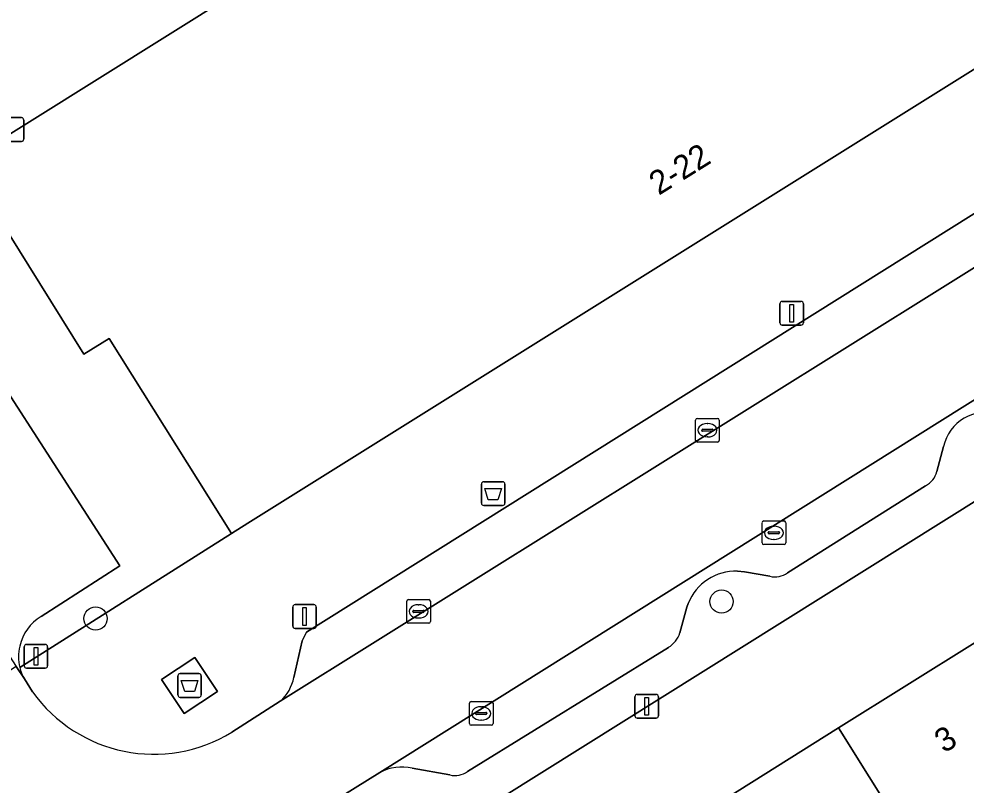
# Model space of a CAD drawing. Extents: x 159352 to 160617, y 385888 to 387323.
# Drawn here: x 159852.67 to 159892.59, y 386161.23 to 386193.52 of the extents above; entities that cross this region are included whole.
import ezdxf

# ---------------------------------------------------------------- set-up
doc = ezdxf.new("R2010")
doc.units = 0
for name, color, linetype in [('IMGEO_Afval_apart_plaats', 7, 'Continuous'), ('IMGEO_Afvalbak', 7, 'Continuous'), ('IMGEO_Boom', 7, 'Continuous'), ('IMGEO_Erf', 7, 'Continuous'), ('IMGEO_Kolk', 7, 'Continuous'), ('IMGEO_Lichtmast', 7, 'Continuous'), ('IMGEO_Pand', 7, 'Continuous'), ('IMGEO_Pand_nummerreeks', 7, 'Continuous'), ('IMGEO_Parkeervlak_open', 7, 'Continuous'), ('IMGEO_Rijbaan_lokaal_open', 7, 'Continuous'), ('IMGEO_Voetpad_gesloten', 7, 'Continuous'), ('IMGEO_Voetpad_open', 7, 'Continuous')]:
    doc.layers.add(name, color=color, linetype=linetype)

msp = doc.modelspace()

# ---------------------------------------------------------------- linework, layer by layer
at = {"layer": 'IMGEO_Afval_apart_plaats'}
for p, q in [((159859.367, 386165.025), (159859.367, 386165.825)), ((159859.367, 386165.825), (159859.367, 386165.025)), ((159859.467, 386165.925), (159860.257, 386165.925)), ((159860.257, 386165.925), (159859.467, 386165.925)), ((159860.357, 386165.825), (159860.357, 386165.025)), ((159860.357, 386165.025), (159860.357, 386165.825)), ((159860.257, 386164.925), (159859.467, 386164.925)), ((159859.467, 386164.925), (159860.257, 386164.925))]:
    msp.add_line(p, q, dxfattribs=at)
msp.add_lwpolyline([(159859.51, 386165.639), (159860.214, 386165.639), (159860.065, 386165.169), (159859.659, 386165.169), (159859.51, 386165.639)], dxfattribs=at)
for centre, start, end in [((159859.467, 386165.825), 90, 180), ((159859.467, 386165.825), 90, 180), ((159860.257, 386165.825), 0, 90), ((159860.257, 386165.825), 360, 90), ((159859.467, 386165.025), 180, 270), ((159859.467, 386165.025), 180, 270), ((159860.257, 386165.025), 270, 0), ((159860.257, 386165.025), 270, 0)]:
    msp.add_arc(centre, 0.1, start, end, dxfattribs=at)
at = {"layer": 'IMGEO_Afvalbak'}
for p, q in [((159872.163, 386173.111), (159872.163, 386173.911)), ((159872.163, 386173.911), (159872.163, 386173.111)), ((159872.263, 386174.011), (159873.053, 386174.011)), ((159873.053, 386174.011), (159872.263, 386174.011)), ((159873.153, 386173.911), (159873.153, 386173.111)), ((159873.153, 386173.111), (159873.153, 386173.911)), ((159873.053, 386173.011), (159872.263, 386173.011)), ((159872.263, 386173.011), (159873.053, 386173.011))]:
    msp.add_line(p, q, dxfattribs=at)
msp.add_lwpolyline([(159872.306, 386173.725), (159873.01, 386173.725), (159872.861, 386173.255), (159872.455, 386173.255), (159872.306, 386173.725)], dxfattribs=at)
for centre, start, end in [((159872.263, 386173.911), 90, 180), ((159872.263, 386173.911), 90, 180), ((159873.053, 386173.911), 0, 90), ((159873.053, 386173.911), 360, 90), ((159872.263, 386173.111), 180, 270), ((159872.263, 386173.111), 180, 270), ((159873.053, 386173.111), 270, 0), ((159873.053, 386173.111), 270, 0)]:
    msp.add_arc(centre, 0.1, start, end, dxfattribs=at)
at = {"layer": 'IMGEO_Boom'}
for centre in [(159882.287, 386168.961), (159855.899, 386168.247)]:
    msp.add_circle(centre, 0.489, dxfattribs=at)
at = {"layer": 'IMGEO_Erf'}
msp.add_lwpolyline([(159898.899, 386175.898), (159898.457, 386176.619), (159857.761, 386151.157), (159857.246, 386148.607), (159869.341, 386129.146), (159872.146, 386130.889), (159870.235, 386133.94), (159875.321, 386137.125), (159878.306, 386138.994), (159877.173, 386140.803), (159882.231, 386143.974), (159885.469, 386138.81), (159886.292, 386139.546), (159883.214, 386144.455), (159886.794, 386146.7), (159888.431, 386144.089), (159890.606, 386145.45), (159893.514, 386147.27), (159891.873, 386149.892), (159894.719, 386151.673)], dxfattribs=at)
msp.add_lwpolyline([(159879.59, 386150.235), (159880.565, 386148.68), (159874.585, 386144.932), (159873.286, 386147.004), (159867.629, 386143.458), (159864.075, 386149.131), (159869.73, 386152.674), (159875.711, 386156.422), (159881.466, 386160.028), (159887.22, 386163.634), (159892.974, 386167.239), (159898.855, 386170.924), (159900.178, 386168.813), (159903.127, 386170.661), (159906.377, 386165.476), (159903.259, 386163.522), (159902.564, 386164.631), (159899.832, 386162.919), (159901.572, 386160.144), (159898.594, 386158.278), (159899.279, 386157.186), (159893.523, 386153.579), (159891.099, 386157.447), (159885.345, 386153.841)], close=True, dxfattribs=at)
at = {"layer": 'IMGEO_Kolk'}
for p, q in [((159881.191, 386175.755), (159881.191, 386176.607)), ((159881.266, 386176.681), (159882.118, 386176.681)), ((159881.679, 386176.461), (159881.704, 386176.461)), ((159882.192, 386176.607), (159882.192, 386175.755)), ((159881.45, 386176.175), (159881.45, 386176.187)), ((159881.888, 386176.138), (159881.49, 386176.138)), ((159881.493, 386176.224), (159881.891, 386176.224)), ((159881.934, 386176.187), (159881.934, 386176.175)), ((159882.118, 386175.681), (159881.266, 386175.681)), ((159881.702, 386175.901), (159881.677, 386175.901)), ((159884.067, 386172.361), (159884.919, 386172.361)), ((159883.992, 386171.435), (159883.992, 386172.287)), ((159884.48, 386172.141), (159884.505, 386172.141)), ((159884.993, 386172.287), (159884.993, 386171.435)), ((159884.251, 386171.855), (159884.251, 386171.867)), ((159884.689, 386171.818), (159884.291, 386171.818)), ((159884.294, 386171.904), (159884.692, 386171.904)), ((159884.503, 386171.581), (159884.478, 386171.581)), ((159884.735, 386171.867), (159884.735, 386171.855)), ((159884.919, 386171.361), (159884.067, 386171.361)), ((159869.015, 386168.123), (159869.015, 386168.975)), ((159869.09, 386169.049), (159869.942, 386169.049)), ((159869.503, 386168.829), (159869.528, 386168.829)), ((159870.016, 386168.975), (159870.016, 386168.123)), ((159869.274, 386168.543), (159869.274, 386168.555)), ((159869.712, 386168.506), (159869.314, 386168.506)), ((159869.317, 386168.592), (159869.715, 386168.592)), ((159869.758, 386168.555), (159869.758, 386168.543)), ((159869.942, 386168.049), (159869.09, 386168.049)), ((159869.526, 386168.269), (159869.501, 386168.269)), ((159871.73, 386164.749), (159872.582, 386164.749)), ((159871.655, 386163.823), (159871.655, 386164.675)), ((159872.143, 386164.529), (159872.168, 386164.529)), ((159872.656, 386164.675), (159872.656, 386163.823)), ((159871.914, 386164.243), (159871.914, 386164.255)), ((159872.352, 386164.206), (159871.954, 386164.206)), ((159871.957, 386164.292), (159872.355, 386164.292)), ((159872.166, 386163.969), (159872.141, 386163.969)), ((159872.398, 386164.255), (159872.398, 386164.243)), ((159872.582, 386163.749), (159871.73, 386163.749))]:
    msp.add_line(p, q, dxfattribs=at)
for points in [[(159881.191, 386175.755), (159881.191, 386176.607)], [(159881.266, 386176.681), (159882.118, 386176.681)], [(159882.192, 386176.607), (159882.192, 386175.755)], [(159882.118, 386175.681), (159881.266, 386175.681)], [(159884.067, 386172.361), (159884.919, 386172.361)], [(159883.992, 386171.435), (159883.992, 386172.287)], [(159884.993, 386172.287), (159884.993, 386171.435)], [(159884.919, 386171.361), (159884.067, 386171.361)], [(159869.015, 386168.123), (159869.015, 386168.975)], [(159869.09, 386169.049), (159869.942, 386169.049)], [(159870.016, 386168.975), (159870.016, 386168.123)], [(159869.942, 386168.049), (159869.09, 386168.049)], [(159871.73, 386164.749), (159872.582, 386164.749)], [(159871.655, 386163.823), (159871.655, 386164.675)], [(159872.656, 386164.675), (159872.656, 386163.823)], [(159872.582, 386163.749), (159871.73, 386163.749)]]:
    msp.add_lwpolyline(points, dxfattribs=at)
for centre, radius, start, end in [((159881.268, 386176.605), 0.0765, 91.552, 178.448), ((159881.268, 386176.605), 0.0765, 91.552, 178.448), ((159882.116, 386176.605), 0.0765, 1.552, 88.448), ((159882.116, 386176.605), 0.0765, 1.552, 88.448), ((159881.49, 386176.184), 0.0403, 85.8775, 175.7526), ((159881.487, 386176.174), 0.0366, 178.938, 274.7102), ((159881.891, 386176.181), 0.043, 264.8664, 352.4533), ((159881.895, 386176.186), 0.0386, 1.7309, 96.639), ((159881.268, 386175.757), 0.0765, 181.552, 268.448), ((159881.268, 386175.757), 0.0765, 181.552, 268.448), ((159882.116, 386175.757), 0.0765, 271.552, 358.448), ((159882.116, 386175.757), 0.0765, 271.552, 358.448), ((159884.069, 386172.285), 0.0765, 91.552, 178.448), ((159884.069, 386172.285), 0.0765, 91.552, 178.448), ((159884.917, 386172.285), 0.0765, 1.552, 88.448), ((159884.917, 386172.285), 0.0765, 1.552, 88.448), ((159884.291, 386171.864), 0.0403, 85.8775, 175.7526), ((159884.288, 386171.854), 0.0366, 178.938, 274.7102), ((159884.692, 386171.861), 0.043, 264.8664, 352.4533), ((159884.696, 386171.866), 0.0386, 1.7309, 96.639), ((159884.069, 386171.437), 0.0765, 181.552, 268.448), ((159884.069, 386171.437), 0.0765, 181.552, 268.448), ((159884.917, 386171.437), 0.0765, 271.552, 358.448), ((159884.917, 386171.437), 0.0765, 271.552, 358.448), ((159869.092, 386168.973), 0.0765, 91.552, 178.448), ((159869.092, 386168.973), 0.0765, 91.552, 178.448), ((159869.94, 386168.973), 0.0765, 1.552, 88.448), ((159869.94, 386168.973), 0.0765, 1.552, 88.448), ((159869.314, 386168.552), 0.0403, 85.8775, 175.7526), ((159869.311, 386168.542), 0.0366, 178.938, 274.7102), ((159869.715, 386168.549), 0.043, 264.8664, 352.4533), ((159869.719, 386168.554), 0.0386, 1.7309, 96.639), ((159869.092, 386168.125), 0.0765, 181.552, 268.448), ((159869.092, 386168.125), 0.0765, 181.552, 268.448), ((159869.94, 386168.125), 0.0765, 271.552, 358.448), ((159869.94, 386168.125), 0.0765, 271.552, 358.448), ((159871.732, 386164.673), 0.0765, 91.552, 178.448), ((159871.732, 386164.673), 0.0765, 91.552, 178.448), ((159872.58, 386164.673), 0.0765, 1.552, 88.448), ((159872.58, 386164.673), 0.0765, 1.552, 88.448), ((159871.954, 386164.252), 0.0403, 85.8775, 175.7526), ((159871.951, 386164.242), 0.0366, 178.938, 274.7102), ((159872.355, 386164.249), 0.043, 264.8664, 352.4533), ((159872.359, 386164.254), 0.0386, 1.7309, 96.639), ((159871.732, 386163.825), 0.0765, 181.552, 268.448), ((159871.732, 386163.825), 0.0765, 181.552, 268.448), ((159872.58, 386163.825), 0.0765, 271.552, 358.448), ((159872.58, 386163.825), 0.0765, 271.552, 358.448)]:
    msp.add_arc(centre, radius, start, end, dxfattribs=at)
for centre, major_axis, ratio, start_param, end_param in [((159881.678, 386176.181), (-0.387, 0.002), 0.722429, 4.712389, 7.853982), ((159881.703, 386176.181), (-0.39, 0.002), 0.717154, 1.570796, 4.712389), ((159884.479, 386171.861), (-0.387, 0.002), 0.722429, 4.712389, 7.853982), ((159884.504, 386171.861), (-0.39, 0.002), 0.717154, 1.570796, 4.712389), ((159869.502, 386168.549), (-0.387, 0.002), 0.722429, 4.712389, 7.853982), ((159869.527, 386168.549), (-0.39, 0.002), 0.717154, 1.570796, 4.712389), ((159872.142, 386164.249), (-0.387, 0.002), 0.722429, 4.712389, 7.853982), ((159872.167, 386164.249), (-0.39, 0.002), 0.717154, 1.570796, 4.712389)]:
    msp.add_ellipse(centre, major_axis=major_axis, ratio=ratio, start_param=start_param, end_param=end_param, dxfattribs=at)
at = {"layer": 'IMGEO_Lichtmast'}
for p, q in [((159851.984, 386189.356), (159852.774, 386189.356)), ((159852.774, 386189.356), (159851.984, 386189.356)), ((159852.874, 386189.256), (159852.874, 386188.456)), ((159852.874, 386188.456), (159852.874, 386189.256)), ((159852.774, 386188.356), (159851.984, 386188.356)), ((159851.984, 386188.356), (159852.774, 386188.356)), ((159884.745, 386180.713), (159884.745, 386181.513)), ((159884.745, 386181.513), (159884.745, 386180.713)), ((159884.845, 386181.613), (159885.635, 386181.613)), ((159885.635, 386181.613), (159884.845, 386181.613)), ((159885.735, 386181.513), (159885.735, 386180.713)), ((159885.735, 386180.713), (159885.735, 386181.513)), ((159885.635, 386180.613), (159884.845, 386180.613)), ((159884.845, 386180.613), (159885.635, 386180.613)), ((159864.212, 386167.932), (159864.212, 386168.732)), ((159864.212, 386168.732), (159864.212, 386167.932)), ((159864.312, 386168.832), (159865.102, 386168.832)), ((159865.102, 386168.832), (159864.312, 386168.832)), ((159865.202, 386168.732), (159865.202, 386167.932)), ((159865.202, 386167.932), (159865.202, 386168.732)), ((159865.102, 386167.832), (159864.312, 386167.832)), ((159864.312, 386167.832), (159865.102, 386167.832)), ((159852.99, 386167.157), (159853.78, 386167.157)), ((159853.78, 386167.157), (159852.99, 386167.157)), ((159852.89, 386166.257), (159852.89, 386167.057)), ((159852.89, 386167.057), (159852.89, 386166.257)), ((159853.88, 386167.057), (159853.88, 386166.257)), ((159853.88, 386166.257), (159853.88, 386167.057)), ((159853.78, 386166.157), (159852.99, 386166.157)), ((159852.99, 386166.157), (159853.78, 386166.157)), ((159878.634, 386164.149), (159878.634, 386164.949)), ((159878.634, 386164.949), (159878.634, 386164.149)), ((159878.734, 386165.049), (159879.524, 386165.049)), ((159879.524, 386165.049), (159878.734, 386165.049)), ((159879.624, 386164.949), (159879.624, 386164.149)), ((159879.624, 386164.149), (159879.624, 386164.949)), ((159879.524, 386164.049), (159878.734, 386164.049)), ((159878.734, 386164.049), (159879.524, 386164.049))]:
    msp.add_line(p, q, dxfattribs=at)
for points in [[(159885.165, 386181.488), (159885.315, 386181.488), (159885.315, 386180.738), (159885.165, 386180.738), (159885.165, 386181.488)], [(159864.632, 386168.707), (159864.782, 386168.707), (159864.782, 386167.957), (159864.632, 386167.957), (159864.632, 386168.707)], [(159853.31, 386167.032), (159853.46, 386167.032), (159853.46, 386166.282), (159853.31, 386166.282), (159853.31, 386167.032)], [(159879.054, 386164.924), (159879.204, 386164.924), (159879.204, 386164.174), (159879.054, 386164.174), (159879.054, 386164.924)]]:
    msp.add_lwpolyline(points, dxfattribs=at)
for centre, start, end in [((159852.774, 386189.256), 0, 90), ((159852.774, 386189.256), 360, 90), ((159852.774, 386188.456), 270, 0), ((159852.774, 386188.456), 270, 0), ((159884.845, 386181.513), 90, 180), ((159884.845, 386181.513), 90, 180), ((159885.635, 386181.513), 0, 90), ((159885.635, 386181.513), 360, 90), ((159884.845, 386180.713), 180, 270), ((159884.845, 386180.713), 180, 270), ((159885.635, 386180.713), 270, 0), ((159885.635, 386180.713), 270, 0), ((159864.312, 386168.732), 90, 180), ((159864.312, 386168.732), 90, 180), ((159865.102, 386168.732), 0, 90), ((159865.102, 386168.732), 360, 90), ((159864.312, 386167.932), 180, 270), ((159864.312, 386167.932), 180, 270), ((159865.102, 386167.932), 270, 0), ((159865.102, 386167.932), 270, 0), ((159852.99, 386167.057), 90, 180), ((159852.99, 386167.057), 90, 180), ((159853.78, 386167.057), 0, 90), ((159853.78, 386167.057), 360, 90), ((159852.99, 386166.257), 180, 270), ((159852.99, 386166.257), 180, 270), ((159853.78, 386166.257), 270, 0), ((159853.78, 386166.257), 270, 0), ((159878.734, 386164.949), 90, 180), ((159878.734, 386164.949), 90, 180), ((159879.524, 386164.949), 0, 90), ((159879.524, 386164.949), 360, 90), ((159878.734, 386164.149), 180, 270), ((159878.734, 386164.149), 180, 270), ((159879.524, 386164.149), 270, 0), ((159879.524, 386164.149), 270, 0)]:
    msp.add_arc(centre, 0.1, start, end, dxfattribs=at)
at = {"layer": 'IMGEO_Pand'}
for points in [[(159894.419, 386214.707), (159893.304, 386214.01), (159893.163, 386214.236), (159850.354, 386187.472), (159855.41, 386179.385), (159856.468, 386180.046), (159861.631, 386171.83), (159862.318, 386172.259), (159903.24, 386197.844), (159897.175, 386207.545), (159898.938, 386208.648), (159894.944, 386215.035)], [(159893.523, 386153.579), (159899.279, 386157.186), (159898.594, 386158.278), (159892.974, 386167.239), (159887.22, 386163.634), (159891.099, 386157.447)], [(159885.345, 386153.841), (159891.099, 386157.447), (159887.22, 386163.634), (159881.466, 386160.028)]]:
    msp.add_lwpolyline(points, close=True, dxfattribs=at)
at = {"layer": 'IMGEO_Parkeervlak_open'}
for points in [[(159863.686, 386164.764), (159907.73, 386192.277)], [(159904.106, 386192.314), (159864.784, 386167.671), (159864.604, 386167.306), (159864.259, 386165.766)], [(159910.272, 386188.323), (159867.882, 386161.754)], [(159853.601, 386168.335), (159856.92, 386170.474), (159848.965, 386182.773)], [(159842.967, 386181.104), (159852.552, 386166.228), (159852.901, 386165.703)], [(159891.358, 386174.442), (159891.648, 386175.501)], [(159885.066, 386170.167), (159890.88, 386173.845)], [(159882.96, 386170.245), (159883.252, 386170.216)], [(159883.252, 386170.216), (159884.324, 386170.027)], [(159880.829, 386168.719), (159880.885, 386168.879)], [(159880.527, 386167.639), (159880.829, 386168.719)], [(159871.578, 386161.795), (159880.049, 386167.033)], [(159869.251, 386161.935), (159870.836, 386161.655)]]:
    msp.add_lwpolyline(points, dxfattribs=at)
for centre, radius, start, end in [((159893.436, 386175.114), 1.829, 72.7553, 167.7881), ((159890.498, 386174.641), 0.883, 295.6405, 346.9931), ((159882.887, 386168.097), 2.15, 88.0568, 158.6581), ((159884.54, 386170.917), 0.916, 256.3529, 305.017), ((159854.562, 386166.707), 1.89, 120.5488, 168.4019), ((159879.486, 386167.969), 1.092, 301.0481, 342.4207), ((159854.45, 386166.622), 1.801, 165.0515, 193.9277), ((159854.486, 386166.636), 1.839, 194.0564, 210.4784), ((159862.491, 386166.112), 1.801, 311.5517, 348.9216), ((159868.799, 386160.085), 1.905, 76.2773, 118.7859), ((159871.05, 386162.556), 0.927, 256.638, 304.7318)]:
    msp.add_arc(centre, radius, start, end, dxfattribs=at)
at = {"layer": 'IMGEO_Rijbaan_lokaal_open'}
msp.add_lwpolyline([(159893.163, 386214.236), (159893.304, 386214.01), (159894.419, 386214.707), (159890.682, 386220.04), (159884.045, 386215.626), (159876.292, 386210.853), (159868.623, 386206.132), (159867.411, 386205.386), (159842.817, 386190.245), (159846.244, 386184.902), (159850.354, 386187.472)], close=True, dxfattribs=at)
for points in [[(159867.882, 386161.754), (159910.272, 386188.323), (159911.238, 386188.936), (159908.758, 386192.922), (159907.73, 386192.277), (159863.686, 386164.764), (159861.644, 386163.456)], [(159853.24, 386165.163), (159852.901, 386165.703), (159852.552, 386166.228), (159848.418, 386163.537), (159849.704, 386161.505)], [(159858.347, 386155.828), (159867.882, 386161.754)]]:
    msp.add_lwpolyline(points, dxfattribs=at)
msp.add_arc((159858.356, 386168.811), 6.284, 215.4901, 301.5467, dxfattribs=at)
at = {"layer": 'IMGEO_Voetpad_gesloten'}
msp.add_lwpolyline([(159860.088, 386166.608), (159858.684, 386165.675), (159859.636, 386164.243), (159861.04, 386165.176)], close=True, dxfattribs=at)
at = {"layer": 'IMGEO_Voetpad_open'}
for points in [[(159852.702, 386166.189), (159861.631, 386171.83), (159856.468, 386180.046), (159855.41, 386179.385), (159850.354, 386187.472), (159846.244, 386184.902), (159842.817, 386190.245), (159807.126, 386245.89)], [(159912.267, 386202.552), (159911.754, 386203.296), (159903.24, 386197.844), (159862.318, 386172.259), (159861.631, 386171.83), (159852.702, 386166.189)], [(159864.259, 386165.766), (159864.604, 386167.306), (159864.784, 386167.671), (159904.106, 386192.314)], [(159845.619, 386180.607), (159847.798, 386182.018), (159848.965, 386182.773), (159856.92, 386170.474), (159853.601, 386168.335)], [(159854.47, 386149.088), (159857.761, 386151.157), (159898.457, 386176.619)], [(159891.648, 386175.501), (159891.358, 386174.442)], [(159890.88, 386173.845), (159885.066, 386170.167)], [(159884.324, 386170.027), (159883.252, 386170.216), (159882.96, 386170.245)], [(159880.885, 386168.879), (159880.829, 386168.719), (159880.527, 386167.639)], [(159880.049, 386167.033), (159871.578, 386161.795)], [(159852.901, 386165.703), (159853.24, 386165.163)], [(159861.644, 386163.456), (159863.686, 386164.764)], [(159870.836, 386161.655), (159869.251, 386161.935)], [(159867.882, 386161.754), (159858.347, 386155.828)]]:
    msp.add_lwpolyline(points, dxfattribs=at)
msp.add_lwpolyline([(159860.088, 386166.608), (159861.04, 386165.176), (159859.636, 386164.243), (159858.684, 386165.675)], close=True, dxfattribs=at)
for centre, radius, start, end in [((159893.436, 386175.114), 1.829, 72.7553, 167.7881), ((159890.498, 386174.641), 0.883, 295.6405, 346.9931), ((159882.887, 386168.097), 2.15, 88.0568, 158.6581), ((159884.54, 386170.917), 0.916, 256.3529, 305.017), ((159854.562, 386166.707), 1.89, 120.5488, 168.4019), ((159879.486, 386167.969), 1.092, 301.0481, 342.4207), ((159854.45, 386166.622), 1.801, 165.0515, 193.9277), ((159854.486, 386166.636), 1.839, 194.0564, 210.4784), ((159862.491, 386166.112), 1.801, 311.5517, 348.9216), ((159858.356, 386168.811), 6.284, 215.4901, 301.5467), ((159868.799, 386160.085), 1.905, 76.2773, 118.7859), ((159871.05, 386162.556), 0.927, 256.638, 304.7318)]:
    msp.add_arc(centre, radius, start, end, dxfattribs=at)

# ---------------------------------------------------------------- texts
at = {"layer": 'IMGEO_Pand_nummerreeks'}
for s, rotation, p in [('2-22', 32.0142, (159879.64, 386186.06)), ('3', 32.0711, (159891.668, 386162.55))]:
    msp.add_text(s, height=1, rotation=rotation, dxfattribs=at).set_placement(p)

doc.saveas('drawing.dxf')
